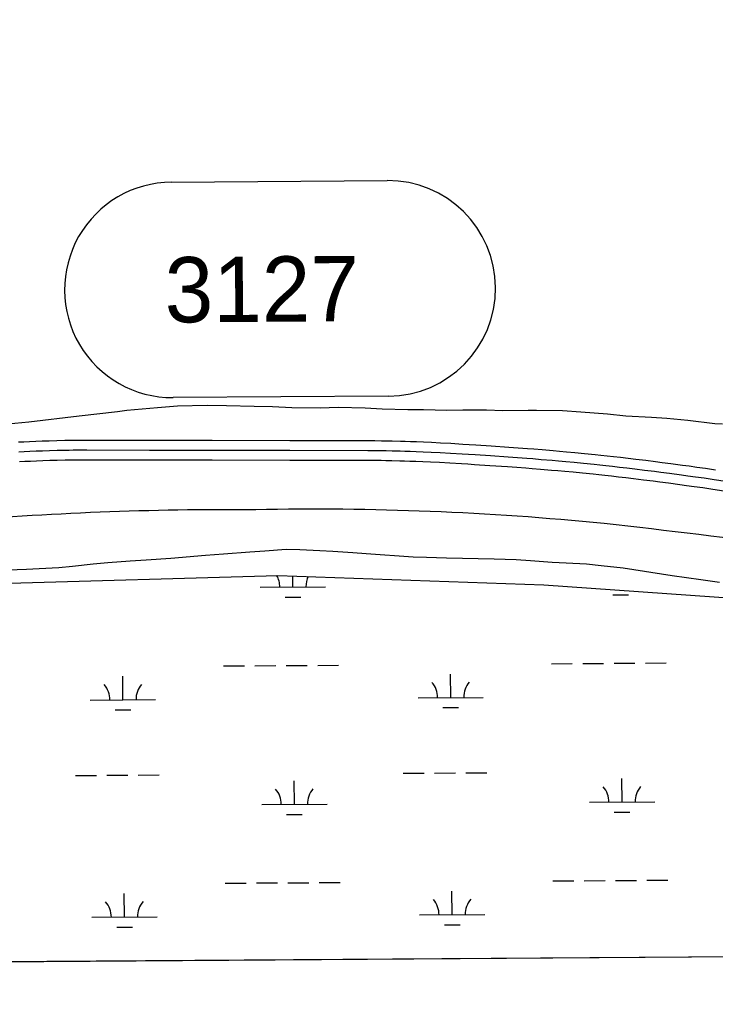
# Model space of a CAD drawing. Extents: x 3508733 to 3546731, y 546897 to 572481.
# Drawn here: x 3519788 to 3520855, y 552296 to 553786 of the extents above; entities that cross this region are included whole.
import ezdxf

# ---------------------------------------------------------------- set-up
doc = ezdxf.new("R2010")
doc.units = 0
for name, color, linetype in [('V-GRID-FRAM', 7, 'Continuous'), ('V-ROAD-CNTR', 7, 'Continuous'), ('V-ROAD-IDEN', 7, 'Continuous'), ('V-SITE-VEGE', 7, 'Continuous'), ('V-WETL-SWMP', 7, 'Continuous')]:
    doc.layers.add(name, color=color, linetype=linetype)

msp = doc.modelspace()

# ---------------------------------------------------------------- linework, layer by layer
at = {"layer": 'V-GRID-FRAM'}
msp.add_lwpolyline([(3512800, 570478.9), (3544431.3, 570695.1), (3544563.5, 552512.4), (3512916.4, 552296.1), (3512800, 570478.9)], dxfattribs=at)
at = {"layer": 'V-ROAD-CNTR'}
for points in [[(3520854.6, 553096.2), (3520839.4, 553098.4), (3520826, 553100.3), (3520814.4, 553101.9), (3520804.2, 553103.3), (3520786.3, 553105.7), (3520772.9, 553107.4), (3520762.8, 553108.7), (3520747.7, 553110.6), (3520732.6, 553112.5), (3520720.5, 553113.9), (3520709.1, 553115.2), (3520698.4, 553116.4), (3520688.4, 553117.5), (3520679, 553118.5), (3520670.2, 553119.5), (3520653.7, 553121.1), (3520639.2, 553122.5), (3520626.5, 553123.7), (3520615.5, 553124.7), (3520605.8, 553125.6), (3520588.8, 553127), (3520576.1, 553128), (3520566.5, 553128.8), (3520552.2, 553129.8), (3520537.8, 553130.9), (3520511, 553132.7), (3520487.4, 553134.3), (3520477.1, 553134.9), (3520467.4, 553135.5), (3520449.3, 553136.6), (3520433.4, 553137.5), (3520419.5, 553138.2), (3520407.4, 553138.7), (3520396.7, 553139.2), (3520387.4, 553139.5), (3520379.2, 553139.8), (3520372, 553140), (3520359.5, 553140.3), (3520350.1, 553140.5), (3520343.1, 553140.6), (3520332.5, 553140.7), (3520321.9, 553140.8), (3520202.8, 553141), (3520083.6, 553141.2), (3519987.6, 553141.3), (3519891.5, 553141.5), (3519884.3, 553141.5), (3519877.4, 553141.4), (3519870.7, 553141.4), (3519864.1, 553141.3), (3519857.8, 553141.2), (3519845.6, 553140.9), (3519834.2, 553140.6), (3519823.4, 553140.3), (3519813.4, 553139.9), (3519804, 553139.5), (3519795.1, 553139.1), (3519786.8, 553138.7)], [(3520852.4, 553081.3), (3520837.2, 553083.5), (3520824, 553085.4), (3520812.3, 553087), (3520802.2, 553088.4), (3520784.3, 553090.8), (3520771, 553092.6), (3520760.9, 553093.8), (3520745.9, 553095.7), (3520730.8, 553097.6), (3520718.7, 553099), (3520707.4, 553100.3), (3520696.7, 553101.5), (3520686.8, 553102.6), (3520677.4, 553103.6), (3520668.6, 553104.5), (3520652.2, 553106.2), (3520637.8, 553107.6), (3520625.2, 553108.8), (3520614.1, 553109.8), (3520604.5, 553110.6), (3520587.6, 553112), (3520574.9, 553113.1), (3520565.4, 553113.8), (3520551.1, 553114.9), (3520536.8, 553115.9), (3520509.9, 553117.7), (3520486.5, 553119.3), (3520476.2, 553120), (3520466.5, 553120.6), (3520448.5, 553121.6), (3520432.7, 553122.5), (3520418.8, 553123.2), (3520406.7, 553123.7), (3520396.1, 553124.2), (3520386.8, 553124.5), (3520378.7, 553124.8), (3520371.6, 553125), (3520359.2, 553125.3), (3520349.9, 553125.5), (3520342.9, 553125.6), (3520332.4, 553125.7), (3520321.9, 553125.8), (3520202.7, 553126), (3520083.6, 553126.2), (3519987.5, 553126.3), (3519891.5, 553126.5), (3519884.4, 553126.5), (3519877.5, 553126.4), (3519870.8, 553126.4), (3519864.4, 553126.3), (3519858.1, 553126.2), (3519846, 553125.9), (3519834.6, 553125.6), (3519823.9, 553125.3), (3519814, 553124.9), (3519804.6, 553124.5), (3519795.8, 553124.1), (3519787.6, 553123.7)], [(3520850.3, 553066.5), (3520835.1, 553068.7), (3520821.9, 553070.6), (3520810.3, 553072.2), (3520800.1, 553073.6), (3520782.4, 553075.9), (3520769, 553077.7), (3520759.1, 553079), (3520744, 553080.8), (3520729, 553082.7), (3520717, 553084.1), (3520705.7, 553085.4), (3520695.1, 553086.6), (3520685.1, 553087.7), (3520675.8, 553088.7), (3520667.1, 553089.6), (3520650.7, 553091.3), (3520636.4, 553092.7), (3520623.8, 553093.8), (3520612.8, 553094.8), (3520603.2, 553095.7), (3520586.3, 553097.1), (3520573.7, 553098.1), (3520564.2, 553098.8), (3520550, 553099.9), (3520535.7, 553100.9), (3520508.9, 553102.8), (3520485.5, 553104.3), (3520475.2, 553105), (3520465.6, 553105.6), (3520447.6, 553106.6), (3520431.9, 553107.5), (3520418.1, 553108.2), (3520406.1, 553108.7), (3520395.5, 553109.2), (3520386.3, 553109.5), (3520378.2, 553109.8), (3520371.2, 553110), (3520358.9, 553110.3), (3520349.6, 553110.5), (3520342.7, 553110.6), (3520332.3, 553110.7), (3520321.8, 553110.8), (3520202.7, 553111), (3520083.5, 553111.2), (3519987.5, 553111.3), (3519891.5, 553111.5), (3519884.4, 553111.5), (3519877.6, 553111.4), (3519871, 553111.4), (3519864.6, 553111.3), (3519858.4, 553111.2), (3519846.3, 553110.9), (3519835.1, 553110.6), (3519824.5, 553110.3), (3519814.5, 553109.9), (3519805.2, 553109.5), (3519796.5, 553109.1), (3519788.3, 553108.8)], [(3520869.7, 553078.8), (3520852.4, 553081.3)], [(3520867.5, 553063.9), (3520850.2, 553066.5)]]:
    msp.add_lwpolyline(points, dxfattribs=at)
for centre, radius, start, end in [((3520110, 547981.6), 5053.8, 89.5424, 94.95), ((3520242.3, 548599.4), 4436.8, 84.2869, 91.1871), ((3519452.5, 541795.8), 11285.7, 80.76613, 83.73561)]:
    msp.add_arc(centre, radius, start, end, dxfattribs=at)
at = {"layer": 'V-ROAD-IDEN'}
for p, q in [((3520021.5, 553537.1), (3520351.5, 553539.4)), ((3520021.5, 553537.1), (3520351.5, 553539.4)), ((3520021.5, 553537.1), (3520021.5, 553537.1)), ((3520353.7, 553209.4), (3520023.7, 553207.1)), ((3520353.7, 553209.4), (3520023.7, 553207.1))]:
    msp.add_line(p, q, dxfattribs=at)
for centre, start, end in [((3520022.6, 553372.1), 90.3917, 270.3917), ((3520022.6, 553372.1), 90.3917, 270.3917), ((3520352.6, 553374.4), 270.3917, 90.3917), ((3520352.6, 553374.4), 270.3917, 90.3917)]:
    msp.add_arc(centre, 165, start, end, dxfattribs=at)
at = {"layer": 'V-SITE-VEGE'}
for p, q in [((3519953, 553187.1), (3519938.6, 553185.1)), ((3519999.8, 553191.6), (3519953, 553187.1)), ((3520030.5, 553193.8), (3519999.8, 553191.6)), ((3520076.2, 553194.8), (3520030.5, 553193.8)), ((3520105.5, 553194.6), (3520076.2, 553194.8)), ((3520148.1, 553193.6), (3520105.5, 553194.6)), ((3520176, 553192.8), (3520148.1, 553193.6)), ((3520205.6, 553191.5), (3520176, 553192.8)), ((3520249.2, 553190.9), (3520205.6, 553191.5)), ((3520276.8, 553191.7), (3520249.2, 553190.9)), ((3520318, 553190.7), (3520276.8, 553191.7)), ((3520344.2, 553189.2), (3520318, 553190.7)), ((3520383.1, 553188.6), (3520344.2, 553189.2)), ((3520407.1, 553188.4), (3520383.1, 553188.6)), ((3520442.9, 553187.5), (3520407.1, 553188.4)), ((3520467.3, 553188), (3520442.9, 553187.5)), ((3520503.8, 553187.7), (3520467.3, 553188)), ((3520528.6, 553186.9), (3520503.8, 553187.7)), ((3520567.4, 553187.3), (3520528.6, 553186.9)), ((3520580.2, 553187.5), (3520567.4, 553187.3)), ((3520620.4, 553186.9), (3520580.2, 553187.5)), ((3520648.3, 553184.7), (3520620.4, 553186.9)), ((3519880, 553178.6), (3519802.6, 553169.5)), ((3519938.6, 553185.1), (3519880, 553178.6)), ((3520689.2, 553181.6), (3520648.3, 553184.7)), ((3520717.4, 553178.7), (3520689.2, 553181.6)), ((3520756.6, 553176.7), (3520717.4, 553178.7)), ((3520779.9, 553175.2), (3520756.6, 553176.7)), ((3520812.3, 553171.8), (3520779.9, 553175.2)), ((3520853.5, 553167.1), (3520812.3, 553171.8)), ((3519802.6, 553169.5), (3519770.9, 553166.3)), ((3520865.2, 553166.3), (3520853.5, 553167.1)), ((3520020.5, 552961.3), (3520073.6, 552965.8)), ((3520073.6, 552965.8), (3520101.2, 552968)), ((3520101.2, 552968), (3520141.1, 552970.7)), ((3520141.1, 552970.7), (3520164.2, 552972.7)), ((3520164.2, 552972.7), (3520197, 552975.1)), ((3520197, 552975.1), (3520217.9, 552974.7)), ((3520217.9, 552974.7), (3520248.5, 552973.1)), ((3520248.5, 552973.1), (3520268.5, 552971.7)), ((3520268.5, 552971.7), (3520299, 552970.1)), ((3520299, 552970.1), (3520319.7, 552968.3)), ((3520319.7, 552968.3), (3520391.5, 552963.5)), ((3520391.5, 552963.5), (3520411.8, 552962.8)), ((3519848.6, 552947), (3519869.6, 552949)), ((3519869.6, 552949), (3519901.3, 552952.5)), ((3519901.3, 552952.5), (3519923.7, 552954.5)), ((3519923.7, 552954.5), (3519958.2, 552957.3)), ((3519958.2, 552957.3), (3519982.6, 552958.6)), ((3519982.6, 552958.6), (3520020.5, 552961.3)), ((3520411.8, 552962.8), (3520442.4, 552961.5)), ((3520442.4, 552961.5), (3520515.6, 552960.1)), ((3520515.6, 552960.1), (3520549, 552959.2)), ((3520549, 552959.2), (3520571.3, 552957.4)), ((3520571.3, 552957.4), (3520604.3, 552955)), ((3520604.3, 552955), (3520626, 552954.3)), ((3520626, 552954.3), (3520656.9, 552952.3)), ((3520656.9, 552952.3), (3520679.2, 552949.8)), ((3520679.2, 552949.8), (3520713.2, 552946.4)), ((3519770.7, 552943.3), (3519799.3, 552944.2)), ((3519799.3, 552944.2), (3519818.9, 552945.2)), ((3519818.9, 552945.2), (3519848.6, 552947)), ((3520713.2, 552946.4), (3520788.3, 552934.7)), ((3520788.3, 552934.7), (3520810.3, 552931.8)), ((3520810.3, 552931.8), (3520832.2, 552928.3)), ((3520832.2, 552928.3), (3520860.7, 552924.3)), ((3520954.7, 552351), (3517549.8, 552327.7))]:
    msp.add_line(p, q, dxfattribs=at)
at = {"layer": 'V-WETL-SWMP'}
for p, q in [((3519696.2, 552920.7), (3520184.3, 552934.9)), ((3520184.3, 552934.9), (3520591.5, 552920.3)), ((3520207.3, 552916.9), (3520207.1, 552934)), ((3520591.5, 552920.3), (3520940.5, 552896.1)), ((3520157.3, 552916.6), (3520257.3, 552917.3)), ((3520697.3, 552904.9), (3520721.3, 552905)), ((3520195.4, 552901.4), (3520219.4, 552901.6)), ((3520603.1, 552799.6), (3520635.1, 552799.8)), ((3520651.1, 552799.9), (3520683.1, 552800.1)), ((3520699.1, 552800.2), (3520731.1, 552800.4)), ((3520747.1, 552800.6), (3520779.1, 552800.8)), ((3520101.2, 552796.1), (3520133.2, 552796.4)), ((3520149.2, 552796.5), (3520181.2, 552796.7)), ((3520197.2, 552796.8), (3520229.2, 552797)), ((3520245.2, 552797.1), (3520277.2, 552797.3)), ((3519947, 552744.3), (3519946.8, 552780.3)), ((3520448.9, 552747.8), (3520448.7, 552783.8)), ((3519897, 552744), (3519997, 552744.7)), ((3520398.9, 552747.4), (3520498.9, 552748.1)), ((3519935.1, 552728.8), (3519959.1, 552729)), ((3520437, 552732.3), (3520461, 552732.4)), ((3519874.4, 552628.4), (3519906.4, 552628.6)), ((3519922.4, 552628.7), (3519954.4, 552629)), ((3519970.4, 552629.1), (3520002.4, 552629.3)), ((3520209.5, 552584.3), (3520209.3, 552620.3)), ((3520376.3, 552631.8), (3520408.3, 552632.1)), ((3520424.3, 552632.2), (3520456.3, 552632.4)), ((3520472.3, 552632.5), (3520504.3, 552632.7)), ((3520711.4, 552587.7), (3520711.2, 552623.7)), ((3520159.5, 552583.9), (3520259.5, 552584.6)), ((3520661.4, 552587.4), (3520761.4, 552588)), ((3520197.6, 552568.8), (3520221.6, 552568.9)), ((3520699.5, 552572.2), (3520723.5, 552572.4)), ((3520103.5, 552463.5), (3520135.5, 552463.7)), ((3520151.5, 552463.8), (3520183.5, 552464)), ((3520199.5, 552464.1), (3520231.5, 552464.3)), ((3520247.5, 552464.5), (3520279.5, 552464.7)), ((3520605.4, 552466.9), (3520637.4, 552467.1)), ((3520653.4, 552467.2), (3520685.4, 552467.4)), ((3520701.4, 552467.6), (3520733.4, 552467.8)), ((3520749.4, 552467.9), (3520781.4, 552468.1)), ((3519949.3, 552411.7), (3519949, 552447.7)), ((3520451.2, 552415.1), (3520450.9, 552451.1)), ((3519899.3, 552411.3), (3519999.3, 552412)), ((3520401.2, 552414.8), (3520501.2, 552415.4)), ((3520439.3, 552399.6), (3520463.3, 552399.8)), ((3519937.4, 552396.2), (3519961.4, 552396.3)), ((3521211.4, 552352.8), (3517676.4, 552328.6))]:
    msp.add_line(p, q, dxfattribs=at)
for centre, start, end in [((3520152, 552917), 359.6198, 30.2836), ((3520262.5, 552917.8), 154.0783, 181.1635), ((3520393.7, 552747.9), 359.6198, 41.1635), ((3520504.1, 552748.6), 139.6198, 181.1635), ((3519891.8, 552744.4), 359.6198, 41.1635), ((3520002.2, 552745.2), 139.6198, 181.1635), ((3520154.3, 552584.4), 359.6198, 41.1635), ((3520264.8, 552585.1), 139.6198, 181.1635), ((3520656.2, 552587.8), 359.6198, 41.1635), ((3520766.7, 552588.6), 139.6198, 181.1635), ((3519894, 552411.8), 359.6198, 41.1635), ((3520004.5, 552412.5), 139.6198, 181.1635), ((3520395.9, 552415.2), 359.6198, 41.1635), ((3520506.4, 552416), 139.6198, 181.1635)]:
    msp.add_arc(centre, 35.2, start, end, dxfattribs=at)

# ---------------------------------------------------------------- texts
at = {"layer": 'V-ROAD-IDEN'}
msp.add_text('3127', height=100, rotation=0.3918, dxfattribs=at).set_placement((3520011.2, 553322.1))

doc.saveas('drawing.dxf')
